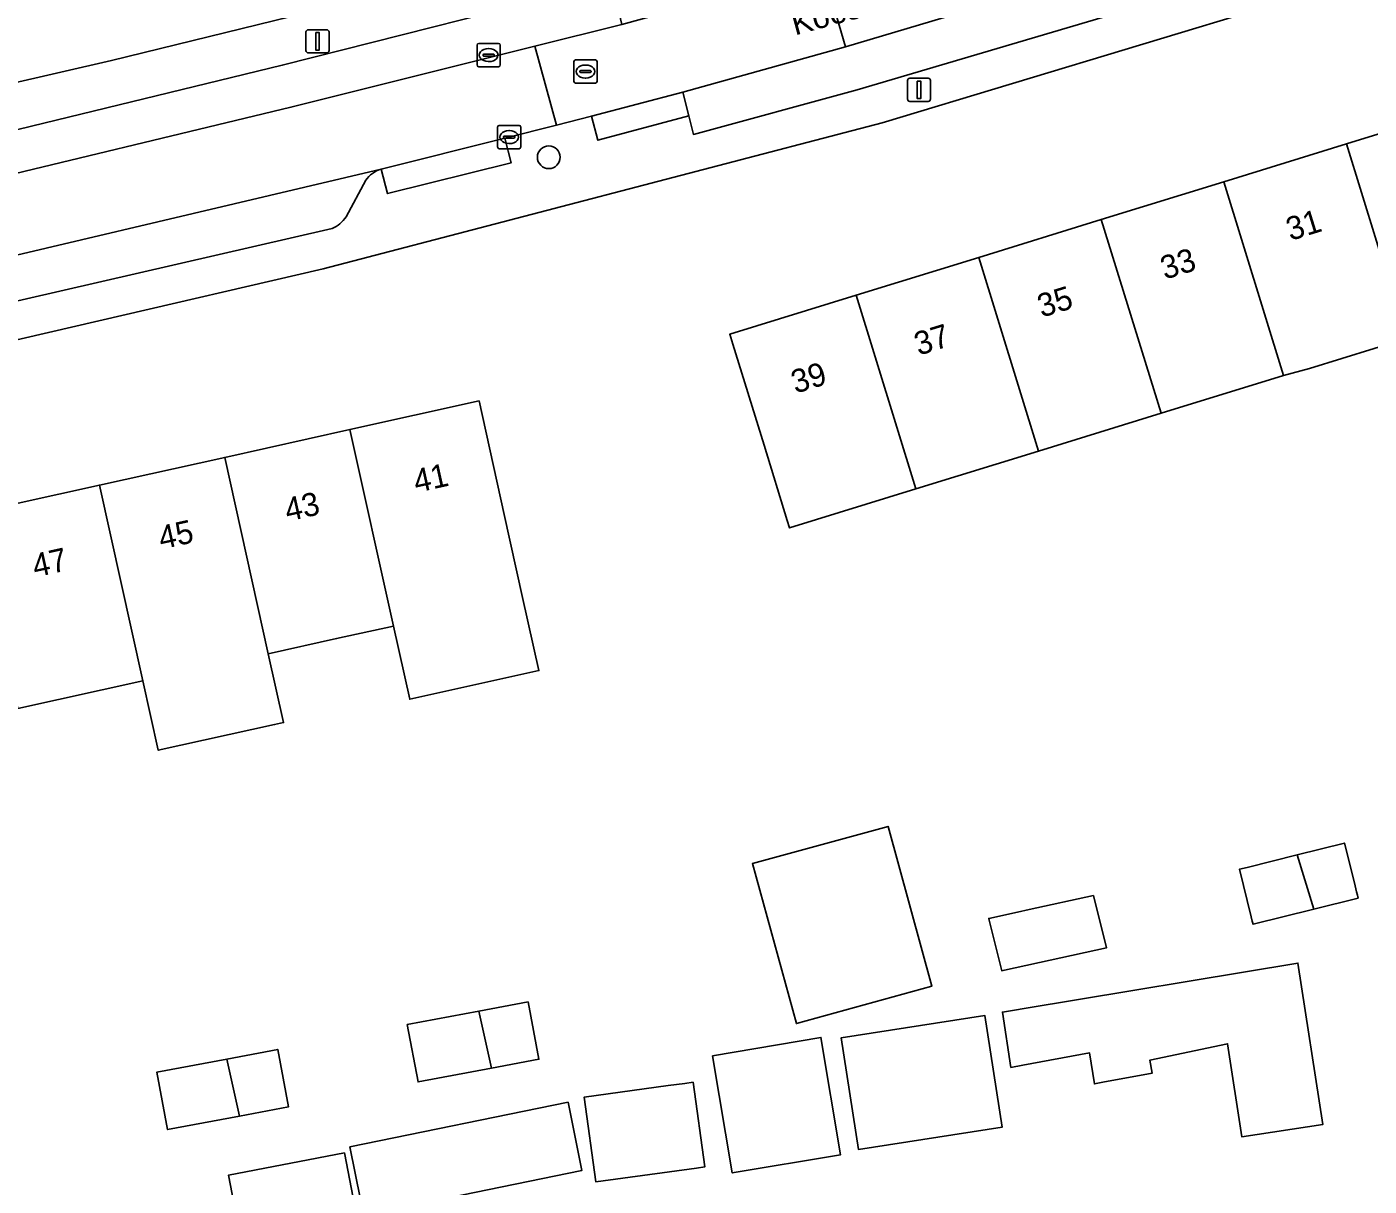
# Model space of a CAD drawing. Extents: x 163008 to 163854, y 382777 to 383982.
# Drawn here: x 163212 to 163269.8, y 383743.1 to 383793 of the extents above; entities that cross this region are included whole.
import ezdxf

# ---------------------------------------------------------------- set-up
doc = ezdxf.new("R2010")
doc.units = 0
for name, color, linetype in [('IMGEO_Boom', 7, 'Continuous'), ('IMGEO_Erf', 7, 'Continuous'), ('IMGEO_Kolk', 7, 'Continuous'), ('IMGEO_Lichtmast', 7, 'Continuous'), ('IMGEO_Openbare_ruimte_label', 7, 'Continuous'), ('IMGEO_Pand', 7, 'Continuous'), ('IMGEO_Pand_nummerreeks', 7, 'Continuous'), ('IMGEO_Parkeervlak_open', 7, 'Continuous'), ('IMGEO_Rijbaan_lokaal_open', 7, 'Continuous'), ('IMGEO_Rioolput', 7, 'Continuous'), ('IMGEO_Terreindeel_zand', 7, 'Continuous'), ('IMGEO_Voetpad_open', 7, 'Continuous')]:
    doc.layers.add(name, color=color, linetype=linetype)

msp = doc.modelspace()

# ---------------------------------------------------------------- linework, layer by layer
at = {"layer": 'IMGEO_Boom'}
msp.add_circle((163234.474, 383787.353), 0.489, dxfattribs=at)
at = {"layer": 'IMGEO_Erf'}
for points in [[(163265.635, 383793.903), (163248.813, 383788.839), (163224.77, 383782.549), (163205.449, 383778.073)], [(163271.372, 383779.557), (163267.205, 383778.271), (163266.089, 383777.966), (163260.817, 383776.339), (163255.544, 383774.712), (163250.27, 383773.084), (163244.833, 383771.406), (163244.734, 383771.723), (163243.735, 383774.962), (163242.393, 383779.31), (163242.26, 383779.739), (163247.699, 383781.418), (163252.972, 383783.045), (163258.245, 383784.673), (163263.518, 383786.3), (163268.79, 383787.928), (163274.062, 383789.555)], [(163209.758, 383772.054), (163215.145, 383773.249), (163220.532, 383774.444), (163225.919, 383775.638), (163231.476, 383776.871), (163232.559, 383771.99), (163233.35, 383768.421), (163234.048, 383765.273), (163228.492, 383764.041), (163227.793, 383767.188), (163225.348, 383766.646), (163222.406, 383765.994), (163223.062, 383763.037), (163222.676, 383762.951), (163217.675, 383761.842), (163217.012, 383764.832), (163211.625, 383763.637)]]:
    msp.add_lwpolyline(points, dxfattribs=at)
for points in [[(163245.125, 383750.09), (163243.237, 383756.97), (163249.072, 383758.571), (163250.96, 383751.691)], [(163264.184, 383756.725), (163264.518, 383756.808), (163266.664, 383757.342), (163268.707, 383757.85), (163269.131, 383756.142), (163269.226, 383755.76), (163269.262, 383755.615), (163269.294, 383755.487), (163267.383, 383755.012), (163264.771, 383754.363), (163264.739, 383754.492), (163264.693, 383754.677)], [(163253.422, 383754.542), (163253.404, 383754.613), (163254.645, 383754.883), (163255.136, 383754.99), (163257.905, 383755.593), (163258.464, 383753.342), (163254.08, 383752.387), (163253.963, 383752.362)], [(163253.989, 383750.582), (163254.508, 383750.668), (163254.928, 383750.738), (163266.706, 383752.69), (163267.773, 383745.744), (163264.293, 383745.21), (163263.678, 383749.219), (163260.338, 383748.517), (163260.428, 383747.953), (163258.306, 383747.56), (163257.947, 383747.493), (163257.741, 383748.828), (163254.874, 383748.297), (163254.356, 383748.201)], [(163228.849, 383747.576), (163228.386, 383750.045), (163231.467, 383750.623), (163233.587, 383751.02), (163234.05, 383748.551), (163232.011, 383748.169)], [(163247.794, 383744.674), (163247.051, 383749.473), (163253.237, 383750.432), (163253.981, 383745.633)], [(163241.52, 383748.704), (163246.182, 383749.489), (163247.03, 383744.446), (163242.369, 383743.662)], [(163221.165, 383746.109), (163218.075, 383745.53), (163217.612, 383747.999), (163220.621, 383748.563), (163222.813, 383748.974), (163223.276, 383746.505)], [(163235.997, 383746.924), (163239.605, 383747.417), (163240.334, 383747.516), (163240.683, 383747.564), (163241.181, 383743.921), (163240.832, 383743.873), (163236.495, 383743.28)], [(163226.487, 383741.993), (163226.38, 383742.519), (163225.917, 383744.784), (163235.303, 383746.701), (163235.653, 383744.987), (163235.901, 383743.77), (163230.154, 383742.597), (163229.827, 383742.53), (163229.91, 383742.13), (163230.024, 383741.572), (163226.711, 383740.896)], [(163225.691, 383744.52), (163226.7, 383739.237), (163221.708, 383738.284), (163220.699, 383743.567)]]:
    msp.add_lwpolyline(points, close=True, dxfattribs=at)
at = {"layer": 'IMGEO_Kolk'}
for p, q in [((163231.386, 383791.323), (163231.386, 383792.175)), ((163231.461, 383792.249), (163232.313, 383792.249)), ((163232.387, 383792.175), (163232.387, 383791.323)), ((163231.645, 383791.743), (163231.645, 383791.755)), ((163232.083, 383791.706), (163231.685, 383791.706)), ((163231.688, 383791.792), (163232.086, 383791.792)), ((163231.874, 383792.029), (163231.899, 383792.029)), ((163232.129, 383791.755), (163232.129, 383791.743)), ((163232.313, 383791.249), (163231.461, 383791.249)), ((163231.897, 383791.469), (163231.872, 383791.469)), ((163232.344, 383788.722), (163233.196, 383788.722)), ((163232.269, 383787.796), (163232.269, 383788.648)), ((163232.528, 383788.216), (163232.528, 383788.228)), ((163232.966, 383788.179), (163232.568, 383788.179)), ((163232.571, 383788.265), (163232.969, 383788.265)), ((163232.757, 383788.502), (163232.782, 383788.502)), ((163233.012, 383788.228), (163233.012, 383788.216)), ((163233.27, 383788.648), (163233.27, 383787.796)), ((163233.196, 383787.722), (163232.344, 383787.722)), ((163232.78, 383787.942), (163232.755, 383787.942))]:
    msp.add_line(p, q, dxfattribs=at)
for points in [[(163231.386, 383791.323), (163231.386, 383792.175)], [(163231.461, 383792.249), (163232.313, 383792.249)], [(163232.387, 383792.175), (163232.387, 383791.323)], [(163232.313, 383791.249), (163231.461, 383791.249)], [(163232.344, 383788.722), (163233.196, 383788.722)], [(163232.269, 383787.796), (163232.269, 383788.648)], [(163233.27, 383788.648), (163233.27, 383787.796)], [(163233.196, 383787.722), (163232.344, 383787.722)]]:
    msp.add_lwpolyline(points, dxfattribs=at)
for centre, radius, start, end in [((163231.463, 383792.173), 0.0765, 91.55205, 178.44795), ((163231.463, 383792.173), 0.0765, 91.55205, 178.44795), ((163232.311, 383792.173), 0.0765, 1.55205, 88.44795), ((163232.311, 383792.173), 0.0765, 1.55205, 88.44795), ((163231.685, 383791.752), 0.0403, 85.87752, 175.75265), ((163231.682, 383791.742), 0.0366, 178.93798, 274.71019), ((163232.086, 383791.749), 0.043, 264.86636, 352.45326), ((163232.09, 383791.754), 0.0386, 1.73085, 96.63898), ((163231.463, 383791.325), 0.0765, 181.55205, 268.44795), ((163231.463, 383791.325), 0.0765, 181.55205, 268.44795), ((163232.311, 383791.325), 0.0765, 271.55205, 358.44795), ((163232.311, 383791.325), 0.0765, 271.55205, 358.44795), ((163232.346, 383788.646), 0.0765, 91.55205, 178.44795), ((163232.346, 383788.646), 0.0765, 91.55205, 178.44795), ((163233.194, 383788.646), 0.0765, 1.55205, 88.44795), ((163233.194, 383788.646), 0.0765, 1.55205, 88.44795), ((163232.568, 383788.225), 0.0403, 85.87752, 175.75265), ((163232.565, 383788.215), 0.0366, 178.93798, 274.71019), ((163232.969, 383788.222), 0.043, 264.86636, 352.45326), ((163232.973, 383788.227), 0.0386, 1.73085, 96.63898), ((163232.346, 383787.798), 0.0765, 181.55205, 268.44795), ((163232.346, 383787.798), 0.0765, 181.55205, 268.44795), ((163233.194, 383787.798), 0.0765, 271.55205, 358.44795), ((163233.194, 383787.798), 0.0765, 271.55205, 358.44795)]:
    msp.add_arc(centre, radius, start, end, dxfattribs=at)
for centre, major_axis, ratio, start_param, end_param in [((163231.873, 383791.749), (-0.387, 0.002), 0.722429, 4.712389, 7.853982), ((163231.898, 383791.749), (-0.39, 0.002), 0.717154, 1.570796, 4.712389), ((163232.756, 383788.222), (-0.387, 0.002), 0.722429, 4.712389, 7.853982), ((163232.781, 383788.222), (-0.39, 0.002), 0.717154, 1.570796, 4.712389)]:
    msp.add_ellipse(centre, major_axis=major_axis, ratio=ratio, start_param=start_param, end_param=end_param, dxfattribs=at)
at = {"layer": 'IMGEO_Lichtmast'}
for p, q in [((163224.129, 383792.841), (163224.919, 383792.841)), ((163224.919, 383792.841), (163224.129, 383792.841)), ((163224.029, 383791.941), (163224.029, 383792.741)), ((163224.029, 383792.741), (163224.029, 383791.941)), ((163225.019, 383792.741), (163225.019, 383791.941)), ((163225.019, 383791.941), (163225.019, 383792.741)), ((163224.919, 383791.841), (163224.129, 383791.841)), ((163224.129, 383791.841), (163224.919, 383791.841)), ((163249.907, 383789.855), (163249.907, 383790.655)), ((163249.907, 383790.655), (163249.907, 383789.855)), ((163250.007, 383790.755), (163250.797, 383790.755)), ((163250.797, 383790.755), (163250.007, 383790.755)), ((163250.897, 383790.655), (163250.897, 383789.855)), ((163250.897, 383789.855), (163250.897, 383790.655)), ((163250.797, 383789.755), (163250.007, 383789.755)), ((163250.007, 383789.755), (163250.797, 383789.755))]:
    msp.add_line(p, q, dxfattribs=at)
for points in [[(163224.449, 383792.716), (163224.599, 383792.716), (163224.599, 383791.966), (163224.449, 383791.966), (163224.449, 383792.716)], [(163250.327, 383790.63), (163250.477, 383790.63), (163250.477, 383789.88), (163250.327, 383789.88), (163250.327, 383790.63)]]:
    msp.add_lwpolyline(points, dxfattribs=at)
for centre, start, end in [((163224.129, 383792.741), 90, 180), ((163224.129, 383792.741), 90, 180), ((163224.919, 383792.741), 0, 90), ((163224.919, 383792.741), 360, 90), ((163224.129, 383791.941), 180, 270), ((163224.129, 383791.941), 180, 270), ((163224.919, 383791.941), 270, 0), ((163224.919, 383791.941), 270, 0), ((163250.007, 383790.655), 90, 180), ((163250.007, 383790.655), 90, 180), ((163250.797, 383790.655), 0, 90), ((163250.797, 383790.655), 360, 90), ((163250.007, 383789.855), 180, 270), ((163250.007, 383789.855), 180, 270), ((163250.797, 383789.855), 270, 0), ((163250.797, 383789.855), 270, 0)]:
    msp.add_arc(centre, 0.1, start, end, dxfattribs=at)
at = {"layer": 'IMGEO_Pand'}
for points in [[(163274.062, 383789.555), (163268.79, 383787.928), (163271.372, 383779.557), (163276.14, 383781.029), (163276.645, 383781.185)], [(163268.79, 383787.928), (163263.518, 383786.3), (163266.089, 383777.966), (163267.205, 383778.271), (163271.372, 383779.557)], [(163263.518, 383786.3), (163258.245, 383784.673), (163260.817, 383776.339), (163266.089, 383777.966)], [(163258.245, 383784.673), (163252.972, 383783.045), (163255.544, 383774.712), (163260.817, 383776.339)], [(163247.699, 383781.418), (163250.27, 383773.084), (163255.544, 383774.712), (163252.972, 383783.045)], [(163247.699, 383781.418), (163242.26, 383779.739), (163242.393, 383779.31), (163243.735, 383774.962), (163244.734, 383771.723), (163244.833, 383771.406), (163250.27, 383773.084)], [(163225.919, 383775.638), (163227.793, 383767.188), (163228.492, 383764.041), (163234.048, 383765.273), (163233.35, 383768.421), (163232.559, 383771.99), (163231.476, 383776.871)], [(163225.919, 383775.638), (163220.532, 383774.444), (163222.406, 383765.994), (163225.348, 383766.646), (163227.793, 383767.188)], [(163220.532, 383774.444), (163215.145, 383773.249), (163217.012, 383764.832), (163217.675, 383761.842), (163222.676, 383762.951), (163223.062, 383763.037), (163222.406, 383765.994)], [(163217.012, 383764.832), (163215.145, 383773.249), (163209.758, 383772.054), (163211.625, 383763.637)], [(163243.237, 383756.97), (163245.125, 383750.09), (163250.96, 383751.691), (163249.072, 383758.571)], [(163266.664, 383757.342), (163267.383, 383755.012), (163269.294, 383755.487), (163269.262, 383755.615), (163269.226, 383755.76), (163269.131, 383756.142), (163268.707, 383757.85)], [(163266.664, 383757.342), (163264.518, 383756.808), (163264.184, 383756.725), (163264.693, 383754.677), (163264.739, 383754.492), (163264.771, 383754.363), (163267.383, 383755.012)], [(163253.404, 383754.613), (163253.422, 383754.542), (163253.963, 383752.362), (163254.08, 383752.387), (163258.464, 383753.342), (163257.905, 383755.593), (163255.136, 383754.99), (163254.645, 383754.883)], [(163254.928, 383750.738), (163254.508, 383750.668), (163253.989, 383750.582), (163254.356, 383748.201), (163254.874, 383748.297), (163257.741, 383748.828), (163257.947, 383747.493), (163258.306, 383747.56), (163260.428, 383747.953), (163260.338, 383748.517), (163263.678, 383749.219), (163264.293, 383745.21), (163267.773, 383745.744), (163266.706, 383752.69)], [(163232.011, 383748.169), (163231.467, 383750.623), (163228.386, 383750.045), (163228.849, 383747.576)], [(163232.011, 383748.169), (163234.05, 383748.551), (163233.587, 383751.02), (163231.467, 383750.623)], [(163247.051, 383749.473), (163247.794, 383744.674), (163253.981, 383745.633), (163253.237, 383750.432)], [(163241.52, 383748.704), (163242.369, 383743.662), (163247.03, 383744.446), (163246.182, 383749.489)], [(163220.621, 383748.563), (163221.165, 383746.109), (163223.276, 383746.505), (163222.813, 383748.974)], [(163220.621, 383748.563), (163217.612, 383747.999), (163218.075, 383745.53), (163221.165, 383746.109)], [(163239.605, 383747.417), (163235.997, 383746.924), (163236.495, 383743.28), (163240.832, 383743.873), (163241.181, 383743.921), (163240.683, 383747.564), (163240.334, 383747.516)], [(163226.38, 383742.519), (163226.487, 383741.993), (163226.711, 383740.896), (163230.024, 383741.572), (163229.91, 383742.13), (163229.827, 383742.53), (163230.154, 383742.597), (163235.901, 383743.77), (163235.653, 383744.987), (163235.303, 383746.701), (163225.917, 383744.784)], [(163225.691, 383744.52), (163220.699, 383743.567), (163221.708, 383738.284), (163226.7, 383739.237)]]:
    msp.add_lwpolyline(points, close=True, dxfattribs=at)
at = {"layer": 'IMGEO_Parkeervlak_open'}
for points in [[(163264.509, 383797.251), (163247.238, 383792.104), (163240.244, 383790.15), (163240.497, 383789.129), (163240.694, 383788.336), (163247.742, 383790.26), (163262.174, 383794.528), (163262.442, 383794.639), (163262.78, 383795.006), (163263.413, 383796.223)], [(163208.237, 383785.865), (163208.724, 383785.982), (163223.378, 383789.502), (163233.88, 383792.129), (163237.612, 383793.063), (163237.374, 383794.092), (163237.185, 383794.907), (163223.007, 383791.308), (163210.555, 383788.295)], [(163227.264, 383786.84), (163204.753, 383781.529), (163195.101, 383779.504), (163194.621, 383779.405)], [(163225.755, 383784.793), (163226.598, 383786.362)], [(163195.434, 383779.262), (163196.931, 383778.224), (163197.349, 383778.052), (163197.682, 383778.077), (163205.13, 383779.692), (163225.148, 383784.285)]]:
    msp.add_lwpolyline(points, dxfattribs=at)
for centre, radius, start, end in [((163227.6, 383785.669), 1.218, 106.0063, 145.32905), ((163224.591, 383785.568), 1.398, 293.48697, 326.36514)]:
    msp.add_arc(centre, radius, start, end, dxfattribs=at)
at = {"layer": 'IMGEO_Rijbaan_lokaal_open'}
for points in [[(163294.465, 383811.406), (163287.228, 383808.682), (163278.602, 383805.631), (163278.482, 383805.589), (163274.68, 383804.205), (163246.261, 383795.456), (163247.238, 383792.104), (163264.509, 383797.251), (163265.027, 383797.408), (163280.761, 383802.655), (163285.416, 383804.346), (163286.818, 383804.855), (163291.5, 383806.556), (163305.106, 383811.9), (163303.808, 383815.243)], [(163245.721, 383795.302), (163237.612, 383793.063), (163233.88, 383792.129), (163234.8, 383788.729), (163236.313, 383789.124), (163240.244, 383790.15), (163247.238, 383792.104), (163246.261, 383795.456)], [(163227.264, 383786.84), (163232.58, 383788.173), (163234.8, 383788.729), (163233.88, 383792.129), (163223.378, 383789.502), (163208.724, 383785.982), (163208.237, 383785.865), (163207.644, 383785.728), (163200.53, 383784.087), (163199.738, 383783.907), (163190.937, 383782.161), (163182.586, 383780.611), (163183.195, 383777.234), (163194.328, 383779.349), (163194.621, 383779.405), (163195.101, 383779.504), (163204.753, 383781.529)]]:
    msp.add_lwpolyline(points, close=True, dxfattribs=at)
at = {"layer": 'IMGEO_Rioolput'}
for p, q in [((163235.552, 383790.615), (163235.552, 383791.467)), ((163235.627, 383791.541), (163236.479, 383791.541)), ((163235.811, 383791.035), (163235.811, 383791.047)), ((163235.854, 383791.084), (163236.252, 383791.084)), ((163236.04, 383791.321), (163236.065, 383791.321)), ((163236.295, 383791.047), (163236.295, 383791.035)), ((163236.553, 383791.467), (163236.553, 383790.615)), ((163236.479, 383790.541), (163235.627, 383790.541)), ((163236.249, 383790.998), (163235.851, 383790.998)), ((163236.063, 383790.761), (163236.038, 383790.761))]:
    msp.add_line(p, q, dxfattribs=at)
for points in [[(163235.552, 383790.615), (163235.552, 383791.467)], [(163235.627, 383791.541), (163236.479, 383791.541)], [(163236.553, 383791.467), (163236.553, 383790.615)], [(163236.479, 383790.541), (163235.627, 383790.541)]]:
    msp.add_lwpolyline(points, dxfattribs=at)
for centre, radius, start, end in [((163235.629, 383791.465), 0.0765, 91.55205, 178.44795), ((163235.629, 383791.465), 0.0765, 91.55205, 178.44795), ((163235.851, 383791.044), 0.0403, 85.87752, 175.75265), ((163235.848, 383791.034), 0.0366, 178.93798, 274.71019), ((163236.252, 383791.041), 0.043, 264.86636, 352.45326), ((163236.256, 383791.046), 0.0386, 1.73085, 96.63898), ((163236.477, 383791.465), 0.0765, 1.55205, 88.44795), ((163236.477, 383791.465), 0.0765, 1.55205, 88.44795), ((163235.629, 383790.617), 0.0765, 181.55205, 268.44795), ((163235.629, 383790.617), 0.0765, 181.55205, 268.44795), ((163236.477, 383790.617), 0.0765, 271.55205, 358.44795), ((163236.477, 383790.617), 0.0765, 271.55205, 358.44795)]:
    msp.add_arc(centre, radius, start, end, dxfattribs=at)
for centre, major_axis, ratio, start_param, end_param in [((163236.039, 383791.041), (-0.387, 0.002), 0.722429, 4.712389, 7.853982), ((163236.064, 383791.041), (-0.39, 0.002), 0.717154, 1.570796, 4.712389)]:
    msp.add_ellipse(centre, major_axis=major_axis, ratio=ratio, start_param=start_param, end_param=end_param, dxfattribs=at)
at = {"layer": 'IMGEO_Terreindeel_zand'}
msp.add_lwpolyline([(163199.832, 383787.879), (163215.661, 383791.514), (163225.435, 383793.906), (163237, 383796.921), (163235.902, 383801.874), (163229.426, 383800.313), (163223.127, 383798.795), (163216.828, 383797.277), (163210.528, 383795.759)], dxfattribs=at)
at = {"layer": 'IMGEO_Voetpad_open'}
for points in [[(163313.077, 383823.136), (163307.41, 383820.781), (163311.763, 383852.932), (163309.58, 383853.577), (163307.88, 383841.027), (163307.678, 383841.033), (163304.716, 383819.66), (163285.941, 383812.346), (163278.241, 383809.565), (163274.697, 383808.286), (163273.465, 383807.841), (163257.671, 383802.78), (163243.046, 383798.554), (163241.06, 383797.98), (163237, 383796.921), (163225.435, 383793.906), (163215.661, 383791.514), (163199.832, 383787.879), (163185.721, 383785.063), (163168.413, 383782.104), (163153.288, 383779.812), (163138.415, 383777.914), (163137.139, 383776.91)], [(163175.747, 383772.352), (163205.449, 383778.073), (163224.77, 383782.549), (163248.813, 383788.839), (163265.635, 383793.903), (163278.283, 383798.072), (163287.084, 383801.323), (163288.496, 383801.844), (163301.738, 383806.735), (163313.543, 383811.52), (163320.537, 383814.473), (163322.278, 383815.379), (163322.968, 383815.946), (163323.798, 383816.885)], [(163278.81, 383800.009), (163268.369, 383796.489), (163268.198, 383796.459), (163268.254, 383796.304), (163262.479, 383794.482), (163262.442, 383794.639), (163262.174, 383794.528), (163247.742, 383790.26), (163240.694, 383788.336), (163240.497, 383789.129), (163236.584, 383788.081), (163236.313, 383789.124), (163234.8, 383788.729), (163232.58, 383788.173), (163232.854, 383787.112), (163227.535, 383785.788), (163227.264, 383786.84)], [(163210.555, 383788.295), (163223.007, 383791.308), (163237.185, 383794.907), (163237.374, 383794.092), (163246.72, 383796.718), (163247.02, 383797.377)], [(163226.598, 383786.362), (163225.755, 383784.793)], [(163225.148, 383784.285), (163205.13, 383779.692), (163197.682, 383778.077), (163197.349, 383778.052), (163197.415, 383777.879), (163192.633, 383776.925), (163192.619, 383777.096), (163192.363, 383777.025), (163182.63, 383775.245)]]:
    msp.add_lwpolyline(points, dxfattribs=at)
for points in [[(163236.313, 383789.124), (163236.584, 383788.081), (163240.497, 383789.129), (163240.244, 383790.15)], [(163232.58, 383788.173), (163227.264, 383786.84), (163227.535, 383785.788), (163232.854, 383787.112)]]:
    msp.add_lwpolyline(points, close=True, dxfattribs=at)
for centre, radius, start, end in [((163227.6, 383785.669), 1.218, 106.0063, 145.32905), ((163224.591, 383785.568), 1.398, 293.48697, 326.36514)]:
    msp.add_arc(centre, radius, start, end, dxfattribs=at)

# ---------------------------------------------------------------- texts
at = {"layer": 'IMGEO_Openbare_ruimte_label'}
msp.add_text('Koestraat', height=1, rotation=15.24507, dxfattribs=at).set_placement((163245.068, 383792.59))
at = {"layer": 'IMGEO_Pand_nummerreeks'}
for s, rotation, p in [('31', 17.15436, (163266.38, 383783.75)), ('33', 17.15436, (163260.976, 383782.082)), ('35', 17.153, (163255.679, 383780.448)), ('37', 17.153, (163250.383, 383778.813)), ('39', 17.153, (163245.087, 383777.178)), ('41', 12.50618, (163228.775, 383772.913)), ('43', 12.50767, (163223.236, 383771.682)), ('45', 12.50767, (163217.807, 383770.478)), ('47', 12.50618, (163212.378, 383769.275))]:
    msp.add_text(s, height=1, rotation=rotation, dxfattribs=at).set_placement(p)

doc.saveas('drawing.dxf')
